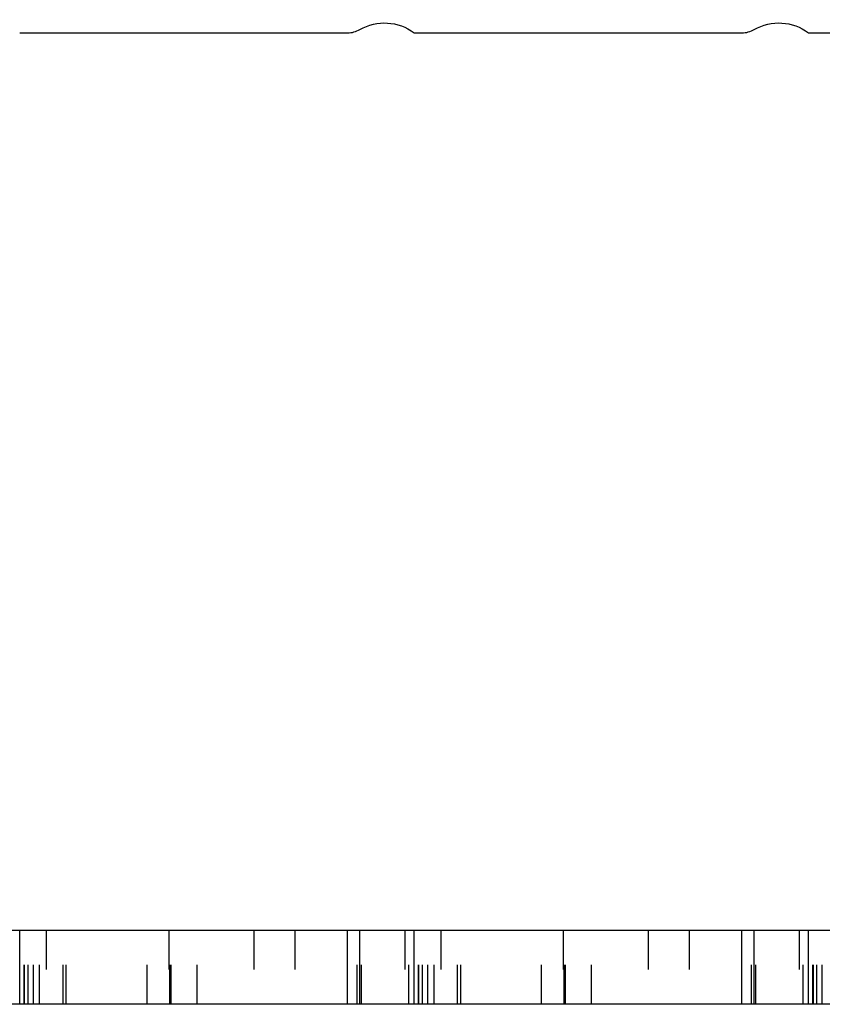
# Model space of a CAD drawing. Header units: inches. Extents: x 3 to 289, y 4 to 291.
# Tile 584 of 634: x 193.97 to 196.01, y 138.94 to 141.44. Entities that reach past the tile are written whole.
import ezdxf

# ---------------------------------------------------------------- set-up
doc = ezdxf.new("R2010")
doc.units = ezdxf.units.IN
doc.header["$LTSCALE"] = 0.5
doc.header["$MEASUREMENT"] = 0
doc.linetypes.add('HIDDEN', pattern=[0.225, 0.15, -0.075])
doc.layers.add('DBU', color=7, linetype='Continuous')

msp = doc.modelspace()

# ---------------------------------------------------------------- linework, layer by layer
at = {"layer": 'DBU', "color": 30, "linetype": 'Continuous'}
for p, q in [((193.9746, 141.402), (194.806, 141.402)), ((194.9746, 141.402), (195.806, 141.402)), ((195.9746, 141.402), (196.806, 141.402)), ((193.8372, 139.1271), (193.9746, 139.1271)), ((193.9746, 138.9391), (193.9746, 139.1271)), ((193.9746, 139.1271), (194.806, 139.1271)), ((194.806, 139.1271), (194.8372, 139.1271)), ((194.8372, 139.1271), (194.9746, 139.1271)), ((194.9746, 138.9391), (194.9746, 139.1271)), ((194.9746, 139.1271), (195.806, 139.1271)), ((195.806, 139.1271), (195.8372, 139.1271)), ((195.8372, 139.1271), (195.9746, 139.1271)), ((195.9746, 138.9391), (195.9746, 139.1271)), ((195.9746, 139.1271), (196.806, 139.1271)), ((193.9746, 138.9391), (193.8372, 138.9391)), ((194.806, 138.9391), (193.9746, 138.9391)), ((194.8372, 138.9391), (194.806, 138.9391)), ((194.9746, 138.9391), (194.8372, 138.9391)), ((195.806, 138.9391), (194.9746, 138.9391)), ((195.8372, 138.9391), (195.806, 138.9391)), ((195.9746, 138.9391), (195.8372, 138.9391)), ((196.806, 138.9391), (195.9746, 138.9391))]:
    msp.add_line(p, q, dxfattribs=at)
at = {"layer": 'DBU', "color": 254, "linetype": 'HIDDEN'}
for p, q in [((193.986, 138.9391), (193.986, 139.1271)), ((193.9871, 138.9391), (193.9871, 139.1271)), ((193.9963, 138.9391), (193.9963, 139.1271)), ((194.0098, 138.9391), (194.0098, 139.1271)), ((194.0252, 138.9391), (194.0252, 139.1271)), ((194.0421, 139.1271), (194.0421, 138.9391)), ((194.0846, 138.9391), (194.0846, 139.1271)), ((194.0928, 138.9391), (194.0928, 139.1271)), ((194.2981, 138.9391), (194.2981, 139.1271)), ((194.3527, 139.1271), (194.3527, 138.9391)), ((194.3549, 138.9391), (194.3549, 139.1271)), ((194.3563, 138.9391), (194.3563, 139.1271)), ((194.3571, 138.9391), (194.3571, 139.1271)), ((194.3589, 138.9391), (194.3589, 139.1271)), ((194.4244, 138.9391), (194.4244, 139.1271)), ((194.5686, 139.1271), (194.5686, 138.9391)), ((194.6721, 139.1271), (194.6721, 138.9391)), ((194.8306, 138.9391), (194.8306, 139.1271)), ((194.841, 138.9391), (194.841, 139.1271)), ((194.951, 139.1271), (194.951, 138.9391)), ((194.9615, 138.9391), (194.9615, 139.1271)), ((194.986, 138.9391), (194.986, 139.1271)), ((194.9871, 138.9391), (194.9871, 139.1271)), ((194.9963, 138.9391), (194.9963, 139.1271)), ((195.0098, 138.9391), (195.0098, 139.1271)), ((195.0252, 138.9391), (195.0252, 139.1271)), ((195.0421, 139.1271), (195.0421, 138.9391)), ((195.0846, 138.9391), (195.0846, 139.1271)), ((195.0928, 138.9391), (195.0928, 139.1271)), ((195.2981, 138.9391), (195.2981, 139.1271)), ((195.3527, 139.1271), (195.3527, 138.9391)), ((195.3549, 138.9391), (195.3549, 139.1271)), ((195.3563, 138.9391), (195.3563, 139.1271)), ((195.3571, 138.9391), (195.3571, 139.1271)), ((195.3589, 138.9391), (195.3589, 139.1271)), ((195.4244, 138.9391), (195.4244, 139.1271)), ((195.5686, 139.1271), (195.5686, 138.9391)), ((195.6721, 139.1271), (195.6721, 138.9391)), ((195.8306, 138.9391), (195.8306, 139.1271)), ((195.841, 138.9391), (195.841, 139.1271)), ((195.951, 139.1271), (195.951, 138.9391)), ((195.9615, 138.9391), (195.9615, 139.1271)), ((195.986, 138.9391), (195.986, 139.1271)), ((195.9871, 138.9391), (195.9871, 139.1271)), ((195.9963, 138.9391), (195.9963, 139.1271)), ((196.0098, 138.9391), (196.0098, 139.1271))]:
    msp.add_line(p, q, dxfattribs=at)
at = {"layer": 'DBU', "color": 4, "linetype": 'Continuous'}
for p, q in [((194.806, 138.9391), (194.806, 139.1271)), ((194.8372, 138.9391), (194.8372, 139.1271)), ((195.806, 138.9391), (195.806, 139.1271)), ((195.8372, 138.9391), (195.8372, 139.1271))]:
    msp.add_line(p, q, dxfattribs=at)
at = {"layer": 'DBU', "color": 30, "linetype": 'Continuous', "extrusion": (0, 0, -1)}
for centre in [(-194.8996, 141.302), (-195.8996, 141.302)]:
    msp.add_arc(centre, 0.125, 60.0736, 126.8699, dxfattribs=at)
at = {"layer": 'DBU', "color": 30, "linetype": 'Continuous'}
for centre in [(194.806, 141.4645), (195.806, 141.4645)]:
    msp.add_arc(centre, 0.0625, 270, 299.9264, dxfattribs=at)

doc.saveas('drawing.dxf')
